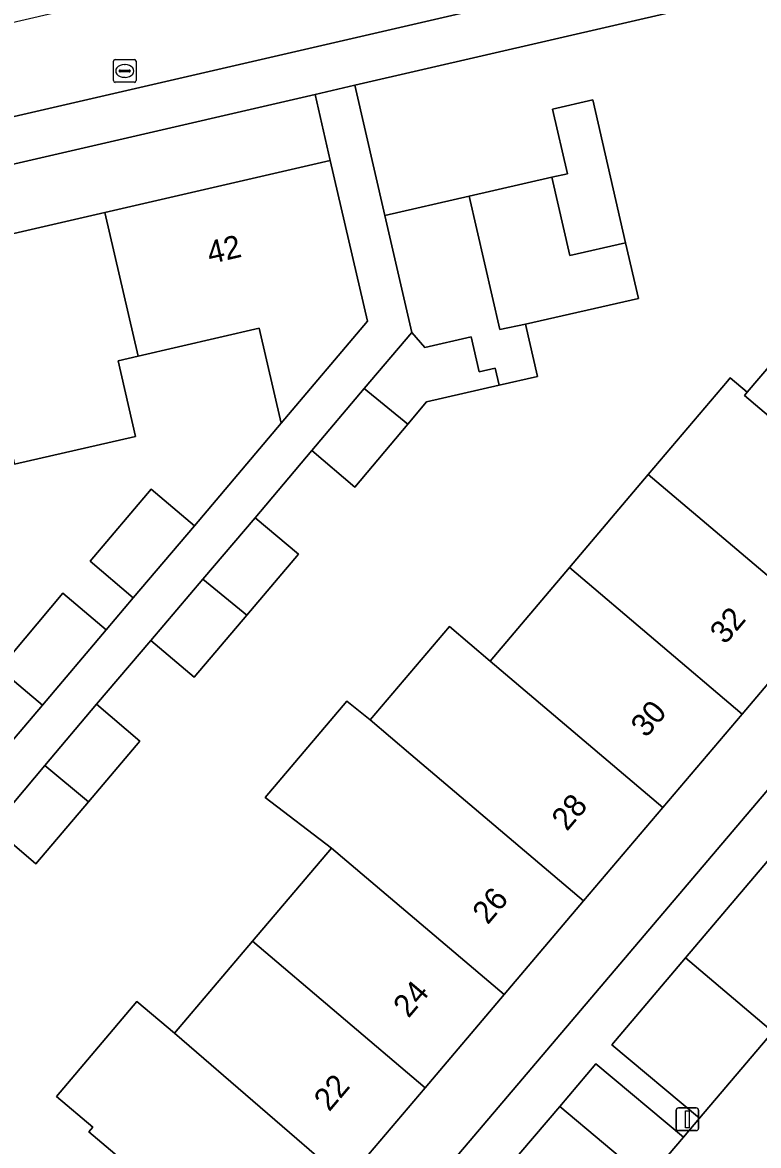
# Model space of a CAD drawing. Extents: x 156412 to 157779, y 382335 to 383768.
# Drawn here: x 156866.82 to 156899.28, y 382610.78 to 382660.3 of the extents above; entities that cross this region are included whole.
import ezdxf

# ---------------------------------------------------------------- set-up
doc = ezdxf.new("R2010")
doc.units = 0
for name, color, linetype in [('IMGEO_Berm_groen', 7, 'Continuous'), ('IMGEO_Erf', 7, 'Continuous'), ('IMGEO_Lichtmast', 7, 'Continuous'), ('IMGEO_Pand', 7, 'Continuous'), ('IMGEO_Pand_nummerreeks', 7, 'Continuous'), ('IMGEO_Parkeervlak_open', 7, 'Continuous'), ('IMGEO_Rijbaan_lokaal_gesloten', 7, 'Continuous'), ('IMGEO_Rioolput', 7, 'Continuous'), ('IMGEO_Voetpad_open', 7, 'Continuous')]:
    doc.layers.add(name, color=color, linetype=linetype)

msp = doc.modelspace()

# ---------------------------------------------------------------- linework, layer by layer
at = {"layer": 'IMGEO_Berm_groen'}
for points in [[(156906.385, 382623.479), (156902.555, 382626.717), (156896.055, 382619.055), (156899.914, 382615.787)], [(156890.509, 382612.508), (156888.192, 382609.782), (156892.042, 382606.568), (156894.361, 382609.263)]]:
    msp.add_lwpolyline(points, close=True, dxfattribs=at)
at = {"layer": 'IMGEO_Erf'}
for points in [[(156921.541, 382666.777), (156881.479, 382657.529), (156882.804, 382651.789), (156886.514, 382652.638), (156890.16, 382653.471), (156890.857, 382653.63), (156890.187, 382656.473), (156891.968, 382656.885), (156893.417, 382650.581), (156893.979, 382648.134), (156889.009, 382646.992), (156889.538, 382644.692), (156887.842, 382644.302), (156884.639, 382643.565), (156883.815, 382642.586), (156881.483, 382639.815), (156879.576, 382641.432), (156877.076, 382638.461), (156878.988, 382636.851), (156876.715, 382634.168), (156874.393, 382631.427), (156872.485, 382633.042), (156870.091, 382630.234), (156871.993, 382628.612), (156869.733, 382625.94), (156867.417, 382623.203), (156865.508, 382624.818)], [(156871.455, 382593.202), (156931.633, 382664.111)], [(156872.418, 382609.121), (156869.748, 382611.384), (156869.923, 382611.59), (156868.321, 382612.948), (156871.871, 382617.135), (156873.528, 382615.731), (156876.967, 382619.787), (156880.453, 382623.898), (156877.518, 382626.128), (156881.117, 382630.377), (156882.16, 382629.545), (156885.653, 382633.662), (156887.444, 382632.143), (156890.937, 382636.262), (156894.413, 382640.362), (156897.911, 382644.487), (156898.03, 382644.627), (156898.776, 382643.996), (156901.698, 382647.416)], [(156865.382, 382627.475), (156867.7, 382630.19), (156865.789, 382631.802), (156868.606, 382635.14), (156870.509, 382633.519), (156871.709, 382634.928), (156869.804, 382636.546), (156872.503, 382639.723), (156874.408, 382638.104), (156878.231, 382642.629), (156877.265, 382646.816), (156871.916, 382645.58), (156871.036, 382645.377), (156871.804, 382642.05), (156866.475, 382640.819)], [(156902.038, 382633.909), (156898.552, 382629.801), (156895.059, 382625.683), (156891.565, 382621.566), (156888.065, 382617.44), (156884.578, 382613.33), (156881.085, 382609.212)]]:
    msp.add_lwpolyline(points, dxfattribs=at)
msp.add_lwpolyline([(156844.754, 382642.903), (156850.275, 382644.18), (156853.2, 382644.857), (156852.515, 382647.776), (156855.435, 382648.45), (156860.696, 382649.664), (156870.453, 382651.916), (156880.396, 382654.211), (156879.724, 382657.124), (156821.844, 382643.764), (156821.931, 382643.38), (156822.51, 382640.836), (156825.629, 382641.569), (156826.306, 382638.637), (156829.238, 382639.314), (156834.232, 382640.469), (156839.493, 382641.686)], close=True, dxfattribs=at)
at = {"layer": 'IMGEO_Lichtmast'}
for p, q in [((156895.643, 382611.537), (156895.643, 382612.337)), ((156895.643, 382612.337), (156895.643, 382611.537)), ((156895.743, 382612.437), (156896.533, 382612.437)), ((156896.533, 382612.437), (156895.743, 382612.437)), ((156896.633, 382612.337), (156896.633, 382611.537)), ((156896.633, 382611.537), (156896.633, 382612.337)), ((156896.533, 382611.437), (156895.743, 382611.437)), ((156895.743, 382611.437), (156896.533, 382611.437))]:
    msp.add_line(p, q, dxfattribs=at)
msp.add_lwpolyline([(156896.063, 382612.312), (156896.213, 382612.312), (156896.213, 382611.562), (156896.063, 382611.562), (156896.063, 382612.312)], dxfattribs=at)
for centre, start, end in [((156895.743, 382612.337), 90, 180), ((156895.743, 382612.337), 90, 180), ((156896.533, 382612.337), 0, 90), ((156896.533, 382612.337), 360, 90), ((156895.743, 382611.537), 180, 270), ((156895.743, 382611.537), 180, 270), ((156896.533, 382611.537), 270, 0), ((156896.533, 382611.537), 270, 0)]:
    msp.add_arc(centre, 0.1, start, end, dxfattribs=at)
at = {"layer": 'IMGEO_Pand'}
for points in [[(156893.417, 382650.581), (156891.968, 382656.885), (156890.187, 382656.473), (156890.857, 382653.63), (156890.16, 382653.471), (156890.956, 382650.02)], [(156880.396, 382654.211), (156870.453, 382651.916), (156871.916, 382645.58), (156877.265, 382646.816), (156878.231, 382642.629), (156882.031, 382647.125)], [(156893.417, 382650.581), (156890.956, 382650.02), (156890.16, 382653.471), (156886.514, 382652.638), (156887.868, 382646.764), (156889.009, 382646.992), (156893.979, 382648.134)], [(156883.984, 382646.633), (156884.565, 382645.97), (156886.612, 382646.441), (156886.966, 382644.901), (156887.667, 382645.062), (156887.842, 382644.302), (156889.538, 382644.692), (156889.009, 382646.992), (156887.868, 382646.764), (156886.514, 382652.638), (156882.804, 382651.789)], [(156870.453, 382651.916), (156860.696, 382649.664), (156862.159, 382643.326), (156862.379, 382643.377), (156865.707, 382644.146), (156866.475, 382640.819), (156871.804, 382642.05), (156871.036, 382645.377), (156871.916, 382645.58)], [(156908.101, 382649.218), (156907.194, 382650.032), (156903.623, 382645.833), (156901.698, 382647.416), (156898.776, 382643.996), (156898.656, 382643.855), (156905.53, 382638.026), (156912.129, 382645.803)], [(156887.667, 382645.062), (156886.966, 382644.901), (156886.612, 382646.441), (156884.565, 382645.97), (156883.984, 382646.633), (156881.893, 382644.166), (156883.815, 382642.586), (156884.639, 382643.565), (156887.842, 382644.302)], [(156902.038, 382633.909), (156905.53, 382638.026), (156898.656, 382643.855), (156898.776, 382643.996), (156898.03, 382644.627), (156897.911, 382644.487), (156894.413, 382640.362)], [(156883.815, 382642.586), (156881.893, 382644.166), (156879.576, 382641.432), (156881.483, 382639.815)], [(156902.038, 382633.909), (156894.413, 382640.362), (156890.937, 382636.262), (156898.552, 382629.801)], [(156871.709, 382634.928), (156874.408, 382638.104), (156872.503, 382639.723), (156869.804, 382636.546)], [(156874.78, 382635.751), (156876.715, 382634.168), (156878.988, 382636.851), (156877.076, 382638.461)], [(156895.059, 382625.683), (156898.552, 382629.801), (156890.937, 382636.262), (156887.444, 382632.143)], [(156874.78, 382635.751), (156872.485, 382633.042), (156874.393, 382631.427), (156876.715, 382634.168)], [(156867.7, 382630.19), (156870.509, 382633.519), (156868.606, 382635.14), (156865.789, 382631.802)], [(156887.444, 382632.143), (156885.653, 382633.662), (156882.16, 382629.545), (156883.952, 382628.025), (156891.565, 382621.566), (156895.059, 382625.683)], [(156867.806, 382627.534), (156869.733, 382625.94), (156871.993, 382628.612), (156870.091, 382630.234)], [(156883.952, 382628.025), (156882.16, 382629.545), (156881.117, 382630.377), (156877.518, 382626.128), (156880.453, 382623.898), (156888.065, 382617.44), (156891.565, 382621.566)], [(156867.806, 382627.534), (156865.508, 382624.818), (156867.417, 382623.203), (156869.733, 382625.94)], [(156884.578, 382613.33), (156888.065, 382617.44), (156880.453, 382623.898), (156876.967, 382619.787)], [(156873.528, 382615.731), (156881.085, 382609.212), (156884.578, 382613.33), (156876.967, 382619.787)], [(156873.528, 382615.731), (156871.871, 382617.135), (156868.321, 382612.948), (156869.923, 382611.59), (156869.748, 382611.384), (156872.418, 382609.121), (156872.589, 382609.322), (156877.575, 382605.082), (156881.085, 382609.212)]]:
    msp.add_lwpolyline(points, close=True, dxfattribs=at)
at = {"layer": 'IMGEO_Parkeervlak_open'}
for points in [[(156899.914, 382615.787), (156896.055, 382619.055), (156892.812, 382615.227), (156896.676, 382611.983)], [(156892.1, 382614.386), (156890.509, 382612.508), (156894.361, 382609.263), (156895.969, 382611.152)]]:
    msp.add_lwpolyline(points, close=True, dxfattribs=at)
at = {"layer": 'IMGEO_Rijbaan_lokaal_gesloten'}
for points in [[(156921.083, 382672.955), (156894.488, 382666.782), (156889.852, 382665.724), (156854.261, 382657.483), (156855.169, 382653.553), (156921.11, 382668.783)], [(156937.322, 382660.002), (156935.762, 382658.179), (156934.497, 382656.568), (156932.786, 382654.57), (156932.086, 382653.753), (156927.176, 382648.02), (156923.998, 382644.272), (156920.712, 382640.409), (156920.045, 382639.625), (156918.431, 382637.727), (156911.973, 382630.054), (156908.74, 382626.249), (156907.986, 382625.363), (156906.385, 382623.479), (156899.914, 382615.787), (156896.676, 382611.983), (156895.969, 382611.152), (156894.361, 382609.263)]]:
    msp.add_lwpolyline(points, dxfattribs=at)
at = {"layer": 'IMGEO_Rioolput'}
for p, q in [((156870.907, 382658.659), (156871.759, 382658.659)), ((156870.832, 382657.733), (156870.832, 382658.585)), ((156871.091, 382658.153), (156871.091, 382658.165)), ((156871.134, 382658.202), (156871.532, 382658.202)), ((156871.32, 382658.439), (156871.345, 382658.439)), ((156871.575, 382658.165), (156871.575, 382658.153)), ((156871.833, 382658.585), (156871.833, 382657.733)), ((156871.529, 382658.116), (156871.131, 382658.116)), ((156871.343, 382657.879), (156871.318, 382657.879)), ((156871.759, 382657.659), (156870.907, 382657.659))]:
    msp.add_line(p, q, dxfattribs=at)
for points in [[(156870.907, 382658.659), (156871.759, 382658.659)], [(156870.832, 382657.733), (156870.832, 382658.585)], [(156871.833, 382658.585), (156871.833, 382657.733)], [(156871.759, 382657.659), (156870.907, 382657.659)]]:
    msp.add_lwpolyline(points, dxfattribs=at)
for centre, radius, start, end in [((156870.909, 382658.583), 0.0765, 91.552, 178.448), ((156870.909, 382658.583), 0.0765, 91.552, 178.448), ((156871.757, 382658.583), 0.0765, 1.552, 88.448), ((156871.757, 382658.583), 0.0765, 1.552, 88.448), ((156871.131, 382658.162), 0.0403, 85.8775, 175.7526), ((156871.536, 382658.164), 0.0386, 1.7309, 96.639), ((156870.909, 382657.735), 0.0765, 181.552, 268.448), ((156870.909, 382657.735), 0.0765, 181.552, 268.448), ((156871.128, 382658.152), 0.0366, 178.938, 274.7102), ((156871.532, 382658.159), 0.043, 264.8664, 352.4533), ((156871.757, 382657.735), 0.0765, 271.552, 358.448), ((156871.757, 382657.735), 0.0765, 271.552, 358.448)]:
    msp.add_arc(centre, radius, start, end, dxfattribs=at)
for centre, major_axis, ratio, start_param, end_param in [((156871.319, 382658.159), (-0.387, 0.002), 0.722429, 4.712389, 7.853982), ((156871.344, 382658.159), (-0.39, 0.002), 0.717154, 1.570796, 4.712389)]:
    msp.add_ellipse(centre, major_axis=major_axis, ratio=ratio, start_param=start_param, end_param=end_param, dxfattribs=at)
at = {"layer": 'IMGEO_Voetpad_open'}
for points in [[(156921.11, 382668.783), (156855.169, 382653.553), (156819.996, 382645.43), (156820.465, 382643.445), (156821.844, 382643.764), (156879.724, 382657.124)], [(156879.724, 382657.124), (156881.479, 382657.529), (156921.541, 382666.777)], [(156933.244, 382662.842), (156934.51, 382664.323), (156932.879, 382665.646), (156931.633, 382664.111), (156871.455, 382593.202), (156864.221, 382584.653), (156861.376, 382581.295), (156860.948, 382580.803), (156862.534, 382579.499), (156863.708, 382580.895)], [(156865.508, 382624.818), (156867.806, 382627.534), (156870.091, 382630.234), (156872.485, 382633.042), (156874.78, 382635.751), (156877.076, 382638.461), (156879.576, 382641.432), (156881.893, 382644.166), (156883.984, 382646.633), (156882.804, 382651.789), (156881.479, 382657.529), (156879.724, 382657.124), (156880.396, 382654.211), (156882.031, 382647.125), (156878.231, 382642.629), (156874.408, 382638.104), (156871.709, 382634.928), (156870.509, 382633.519), (156867.7, 382630.19), (156865.382, 382627.475)], [(156888.192, 382609.782), (156890.509, 382612.508), (156892.1, 382614.386), (156895.969, 382611.152), (156896.676, 382611.983), (156892.812, 382615.227), (156896.055, 382619.055), (156902.555, 382626.717), (156904.15, 382628.602), (156907.986, 382625.363), (156908.74, 382626.249), (156904.849, 382629.428), (156908.1, 382633.269), (156914.64, 382640.966), (156916.224, 382642.828), (156920.045, 382639.625), (156920.712, 382640.409), (156916.918, 382643.644), (156920.207, 382647.511), (156923.364, 382651.231), (156928.222, 382656.945)]]:
    msp.add_lwpolyline(points, dxfattribs=at)

# ---------------------------------------------------------------- texts
at = {"layer": 'IMGEO_Pand_nummerreeks'}
for s, rotation, p in [('42', 13.0004, (156875.091, 382649.642)), ('32', 49.7123, (156897.807, 382632.836)), ('30', 49.7123, (156894.321, 382628.724)), ('28', 49.7098, (156890.83, 382624.605)), ('26', 49.7098, (156887.336, 382620.483)), ('24', 49.7123, (156883.844, 382616.364)), ('22', 49.7123, (156880.348, 382612.24))]:
    msp.add_text(s, height=1, rotation=rotation, dxfattribs=at).set_placement(p)

doc.saveas('drawing.dxf')
